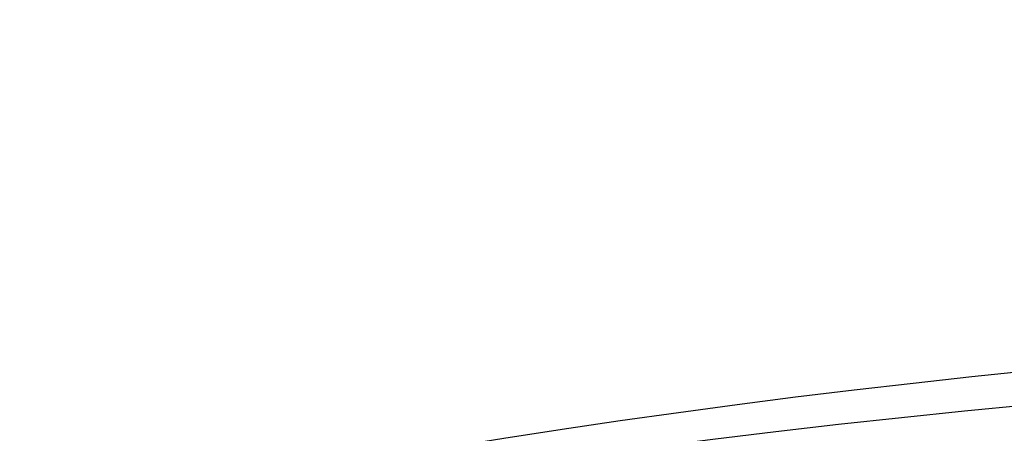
# Model space of a CAD drawing. Header units: centimetres. Extents: x -4 to 4, y -21.1 to 0.5.
# Tile 524 of 656: x -0.2428 to -0.1214, y -18.0643 to -18.0134. Entities that reach past the tile are written whole.
import ezdxf

# ---------------------------------------------------------------- set-up
doc = ezdxf.new("R2010")
doc.units = ezdxf.units.CM
doc.layers.add('Default', color=7, linetype='Continuous', true_color=0x000000)

msp = doc.modelspace()

# ---------------------------------------------------------------- linework, layer by layer
at = {"layer": 'Default', "extrusion": (0, 0, -1)}
msp.add_arc((0, -18.6, -0.3), 0.975, 359.98089, 76.11792, dxfattribs=at)
at = {"layer": 'Default', "extrusion": (-1.59595e-16, -0.173648, -0.984808)}
msp.add_arc((0, 18.85904, 3.68041), 1.13325, 180, 291.6, dxfattribs=at)
at = {"layer": 'Default', "extrusion": (0, 0.173648, 0.984808)}
for centre, radius, start, end in [((0, 18.85904, -3.99492), 1.1942, 257.49239, 307.9474), ((0, 18.85904, -3.54541), 1.155, 270, 90)]:
    msp.add_arc(centre, radius, start, end, dxfattribs=at)
at = {"layer": 'Default', "extrusion": (6.11658e-23, 0.173648, 0.984808)}
msp.add_arc((0, 18.85904, -4.02541), 1.235, 270, 90, dxfattribs=at)
at = {"layer": 'Default'}
msp.add_open_spline([(0, -17.94453, -1.25), (-0.03221, -17.94453, -1.25), (-0.09708, -17.9473, -1.24861), (-0.19466, -17.95996, -1.24231), (-0.29201, -17.98125, -1.23186), (-0.38953, -18.01169, -1.21716), (-0.48601, -18.0514, -1.19841), (-0.58167, -18.1011, -1.17559), (-0.67524, -18.16094, -1.14908), (-0.76614, -18.2314, -1.11921), (-0.85305, -18.31241, -1.08669), (-0.93487, -18.40391, -1.05236), (-1.01014, -18.50512, -1.01741), (-1.07779, -18.61526, -0.9831), (-1.13672, -18.73292, -0.95083), (-1.18641, -18.85696, -0.9218), (-1.22659, -18.98637, -0.89706), (-1.25719, -19.12045, -0.87744), (-1.27822, -19.25888, -0.86354), (-1.28962, -19.40175, -0.85586), (-1.29064, -19.50005, -0.85518), (-1.28941, -19.55, -0.85601)], degree=3, dxfattribs=at)

doc.saveas('drawing.dxf')
